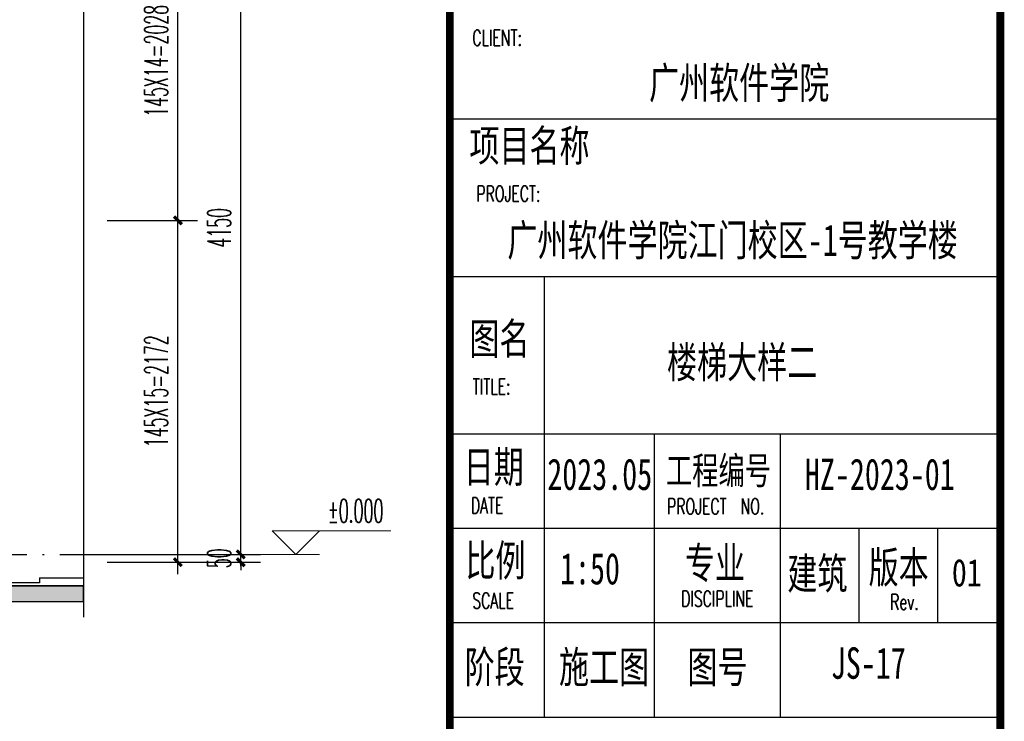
# Model space of a CAD drawing. Extents: x 1779708 to 7299578, y -1121471 to 88434.
# Tile 665 of 1056: x 6083460 to 6089719, y -968877 to -964418. Entities that reach past the tile are written whole.
import ezdxf

# ---------------------------------------------------------------- set-up
doc = ezdxf.new("R2010")
doc.units = 0
doc.header["$LTSCALE"] = 1000
doc.header["$MEASUREMENT"] = 0
doc.linetypes.add('DOTE', pattern=[2.42, 2, -0.2, 0.02, -0.2])
doc.layers.get('0').update_dxf_attribs({"linetype": 'CONTINUOUS'})
doc.layers.get('Defpoints').update_dxf_attribs({"linetype": 'CONTINUOUS'})
doc.layers.add('DIM_ELEV', color=3, linetype='CONTINUOUS', lineweight=13)
for name, color, linetype in [('DIM_SYMB', 3, 'CONTINUOUS'), ('DOTE', 1, 'DOTE'), ('PUB_DIM', 3, 'CONTINUOUS'), ('PUB_TEXT', 7, 'CONTINUOUS'), ('PUB_TITLE', 4, 'CONTINUOUS'), ('WALL', 255, 'CONTINUOUS'), ('可见线', 6, 'CONTINUOUS'), ('填充细线', 8, 'CONTINUOUS'), ('粉刷线', 213, 'CONTINUOUS'), ('通-图框－文字', 4, 'CONTINUOUS')]:
    doc.layers.add(name, color=color, linetype=linetype)
doc.styles.add('-宋体', font='simhei.ttf', dxfattribs={"width": 0.7})
doc.styles.add('_TCH_DIM', font='SIMPLEX.shx', dxfattribs={"width": 0.7, "bigfont": 'GBCBIG.shx'})
doc.styles.add('_TCH_DIM_T3', font='SIMPLEX.shx', dxfattribs={"width": 0.494118, "bigfont": 'GBCBIG.shx'})
doc.styles.add('dim_font', font='SIMPLEX.shx', dxfattribs={"width": 0.8})
doc.styles.add('仿宋', font='txt', dxfattribs={"width": 0.7})
doc.dimstyles.new('_TCH_ARCH&&50', dxfattribs={"dimtxt": 148.75, "dimasz": 50, "dimexe": 125, "dimexo": 150, "dimgap": 63.125, "dimtad": 1, "dimdec": 0, "dimzin": 0, "dimdsep": 46, "dimtxsty": '_TCH_DIM_T3', "dimblk": 'ARCHTICK', "dimcen": 0.09, "dimdle": 75, "dimclrt": 7, "dimazin": 2, "dimtfac": 1, "dimtdec": 0, "dimtix": 1, "dimtmove": 2, "dimatfit": 3, "dimfxl": 250, "dimtolj": 1, "dimtzin": 0, "dimarcsym": 0})

# ---------------------------------------------------------------- blocks, each defined once
blk = doc.blocks.new('A$C3D8761CE')
at = {"layer": 'PUB_TITLE'}
for p, q in [((83100, 17600), (76100, 17600)), ((83100, 17600), (76100, 17600)), ((83100, 17600), (76100, 17600)), ((76100, 15600), (83100, 15600)), ((76100, 13600), (83100, 13600)), ((76100, 13600), (83100, 13600)), ((76100, 13600), (83100, 13600)), ((76100, 13600), (83100, 13600)), ((76100, 12400), (83100, 12400)), ((76100, 11200), (83100, 11200))]:
    blk.add_line(p, q, dxfattribs=at)
at = {"layer": 'PUB_TITLE', "const_width": 100}
blk.add_lwpolyline([(2500, 1000), (83100, 1000), (83100, 58400), (2500, 58400)], close=True, dxfattribs=at)
blk.add_lwpolyline([(76100, 58400), (76100, 1000)], dxfattribs=at)
at = {"layer": 'PUB_TITLE'}
for points in [[(77300, 15600), (77300, 10000)], [(76100, 13600), (83100, 13600)], [(78700, 13600), (78700, 10000)], [(80300, 13600), (80300, 10000)], [(81300, 12400), (81300, 11200)], [(82300, 12400), (82300, 11200)], [(76100, 10000), (83100, 10000)]]:
    blk.add_lwpolyline(points, dxfattribs=at)
at = {"layer": '通-图框－文字', "color": 4, "style": 'dim_font', "width": 0.65}
for s, p in [('CLIENT:', (76387, 18533)), ('PROJECT:', (76438, 16552)), ('TITLE:', (76392, 14101)), ('DATE', (76368, 12589)), ('PROJECT  NO.', (78862, 12577)), ('SCALE', (76387, 11380)), ('DISCIPLINE', (79042, 11404)), ('Rev.', (81699, 11363))]:
    blk.add_text(s, height=200, dxfattribs=at).set_placement(p)
at = {"layer": '通-图框－文字'}
for s, height, style, width, p in [('广州软件学院', 400, '仿宋', 0.7, (78633, 17861)), ('项目名称', 400, '仿宋', 0.7, (76349, 17063)), ('广州软件学院江门校区-1号教学楼', 400, '仿宋', 0.7, (76831, 15861)), ('图名', 400, '仿宋', 0.7, (76348, 14609)), ('日期', 400, '仿宋', 0.7, (76276, 12980)), ('2023.05', 400, '仿宋', 0.7, (77339, 12886)), ('工程编号', 350, '仿宋', 0.7, (78847, 12958)), ('HZ-2023-01', 400, '仿宋', 0.7, (80615, 12886)), ('比例', 400, '仿宋', 0.7, (76298, 11790)), ('专业', 400, '仿宋', 0.7, (79089, 11759)), ('版本', 400, '仿宋', 0.7, (81425, 11703)), ('建筑', 400, '仿宋', 0.7, (80391, 11624)), ('01', 350, '-宋体', 0.8, (82483, 11660)), ('阶段', 400, '仿宋', 0.7, (76288, 10436)), ('施工图', 400, '仿宋', 0.7, (77488, 10436)), ('图号', 400, '仿宋', 0.7, (79121, 10436))]:
    blk.add_text(s, height=height, dxfattribs=dict(at, style=style, width=width)).set_placement(p)
blk = doc.blocks.new('_ArchTick')
at = {"color": 0, "linetype": 'ByBlock', "const_width": 0.4}
blk.add_lwpolyline([(-0.5, -0.5), (0.5, 0.5)], dxfattribs=at)
blk = doc.blocks.new('*D2477')
at = {"layer": 'Defpoints', "color": 0, "transparency": 16777216}
for p in [(6083865.3, -963666.3), (6084465.3, -963666.3), (6083865.3, -965693.9)]:
    blk.add_point(p, dxfattribs=at)
at = {"layer": 'PUB_DIM', "color": 0, "lineweight": -2, "transparency": 16777216}
for p, q in [((6084465.3, -965768.9), (6084465.3, -963591.3)), ((6084015.3, -963666.3), (6084590.3, -963666.3)), ((6084015.3, -965693.9), (6084590.3, -965693.9))]:
    blk.add_line(p, q, dxfattribs=at)
at = {"layer": 'PUB_DIM', "color": 0, "lineweight": -2, "transparency": 16777216, "xscale": 50, "yscale": 50, "zscale": 50}
for p, rotation in [((6084465.3, -963666.3), 90), ((6084465.3, -965693.9), 270)]:
    blk.add_blockref('_ArchTick', p, dxfattribs=dict(at, rotation=rotation))
at = {"layer": 'PUB_DIM', "color": 7, "transparency": 16777216, "insert": (6084327.8, -964680.1), "char_height": 148.75, "attachment_point": 5, "rotation": 90, "style": '_TCH_DIM_T3'}
blk.add_mtext('\\A1;145X14=2028', dxfattribs=at)
blk = doc.blocks.new('*D2478')
at = {"layer": 'Defpoints', "color": 0, "transparency": 16777216}
for p in [(6083865.3, -965693.9), (6084465.3, -965693.9), (6083865.3, -967866.3)]:
    blk.add_point(p, dxfattribs=at)
at = {"layer": 'PUB_DIM', "color": 0, "lineweight": -2, "transparency": 16777216}
for p, q in [((6084465.3, -967941.3), (6084465.3, -965618.9)), ((6084015.3, -965693.9), (6084590.3, -965693.9)), ((6084015.3, -967866.3), (6084590.3, -967866.3))]:
    blk.add_line(p, q, dxfattribs=at)
at = {"layer": 'PUB_DIM', "color": 0, "lineweight": -2, "transparency": 16777216, "xscale": 50, "yscale": 50, "zscale": 50}
for p, rotation in [((6084465.3, -965693.9), 90), ((6084465.3, -967866.3), 270)]:
    blk.add_blockref('_ArchTick', p, dxfattribs=dict(at, rotation=rotation))
at = {"layer": 'PUB_DIM', "color": 7, "transparency": 16777216, "insert": (6084327.8, -966780.1), "char_height": 148.75, "attachment_point": 5, "rotation": 90, "style": '_TCH_DIM_T3'}
blk.add_mtext('\\A1;145X15=2172', dxfattribs=at)
blk = doc.blocks.new('*D2479')
at = {"layer": 'Defpoints', "color": 0, "transparency": 16777216}
for p in [(6084015.3, -967816.3), (6084015.3, -967866.3), (6084865.3, -967816.3)]:
    blk.add_point(p, dxfattribs=at)
at = {"layer": 'PUB_DIM', "color": 0, "lineweight": -2, "transparency": 16777216}
for p, q in [((6084865.3, -967816.3), (6084865.3, -967766.3)), ((6084165.3, -967816.3), (6084990.3, -967816.3)), ((6084165.3, -967866.3), (6084990.3, -967866.3)), ((6084865.3, -967866.3), (6084865.3, -967816.3)), ((6084865.3, -967866.3), (6084865.3, -967916.3))]:
    blk.add_line(p, q, dxfattribs=at)
at = {"layer": 'PUB_DIM', "color": 0, "lineweight": -2, "transparency": 16777216, "xscale": 50, "yscale": 50, "zscale": 50}
for p, rotation in [((6084865.3, -967816.3), 270), ((6084865.3, -967866.3), 90)]:
    blk.add_blockref('_ArchTick', p, dxfattribs=dict(at, rotation=rotation))
at = {"layer": 'PUB_DIM', "color": 7, "transparency": 16777216, "insert": (6084727.8, -967841.3), "char_height": 148.75, "attachment_point": 5, "rotation": 90, "style": '_TCH_DIM_T3'}
blk.add_mtext('\\A1;50', dxfattribs=at)
blk = doc.blocks.new('*D2480')
at = {"layer": 'Defpoints', "color": 0, "transparency": 16777216}
for p in [(6084015.3, -963666.3), (6084865.3, -963666.3), (6084015.3, -967816.3)]:
    blk.add_point(p, dxfattribs=at)
at = {"layer": 'PUB_DIM', "color": 0, "lineweight": -2, "transparency": 16777216}
for p, q in [((6084865.3, -967891.3), (6084865.3, -963591.3)), ((6084165.3, -963666.3), (6084990.3, -963666.3)), ((6084165.3, -967816.3), (6084990.3, -967816.3))]:
    blk.add_line(p, q, dxfattribs=at)
at = {"layer": 'PUB_DIM', "color": 0, "lineweight": -2, "transparency": 16777216, "xscale": 50, "yscale": 50, "zscale": 50}
for p, rotation in [((6084865.3, -963666.3), 90), ((6084865.3, -967816.3), 270)]:
    blk.add_blockref('_ArchTick', p, dxfattribs=dict(at, rotation=rotation))
at = {"layer": 'PUB_DIM', "color": 7, "transparency": 16777216, "insert": (6084727.8, -965741.3), "char_height": 148.75, "attachment_point": 5, "rotation": 90, "style": '_TCH_DIM_T3'}
blk.add_mtext('\\A1;4150', dxfattribs=at)

msp = doc.modelspace()

# ---------------------------------------------------------------- hatches: boundary and pattern name
at = {"layer": '填充细线'}
h = msp.add_hatch(dxfattribs=at)
h.set_pattern_fill('混凝土', color=256, scale=20, style=0)
h.set_pattern_definition([(50, (755030.07, 172694.52), (143.4520365, -12.550427), [15, -165]), (355, (755030.07, 172694.52), (-27.7502667, 150.4384267), [12, -132]), (100.4514, (755042.03, 172693.48), (115.7018763, 137.8879084), [12.748038, -140.2284224]), (46.1842, (755030.07, 172734.52), (213.44821, -33.103803), [22.5, -247.5]), (96.6356, (755047.86, 172731.77), (186.932541, 194.823574), [19.122058, -210.3426]), (351.1842, (755030.07, 172734.52), (186.932389, 194.82372), [18, -198]), (21, (755050.07, 172724.52), (119.3814104, -80.5237781), [15, -165]), (326, (755050.07, 172724.52), (48.6630664, 145.030009), [12, -132]), (71.4514, (755060.02, 172717.81), (168.0445257, 64.5060993), [12.748038, -140.2284224]), (37.5, (755030.07, 172694.524), (2.43197106, 66.57877077), [0, -130.4, 0, -134, 0, -132.5]), (7.5, (755030.07, 172694.524), (52.6139075, 78.8823424), [0, -76.4, 0, -127.4, 0, -50.5]), (327.5, (754985.47, 172694.524), (106.76448723, -4.51097435), [0, -50, 0, -156, 0, -207]), (317.5, (754965.47, 172694.52), (116.6372339, 20.0209965), [0, -65, 0, -103.6, 0, -147])])
h.paths.add_polyline_path([(6083865.3, -968016.3), (6076335.3, -968016.3), (6076335.3, -968116.3), (6083865.3, -968116.3)])

# ---------------------------------------------------------------- linework, layer by layer
at = {"layer": 'DIM_ELEV'}
for p, q in [((6085215.3, -967816.3), (6085065.3, -967666.3)), ((6085065.3, -967666.3), (6085819, -967666.3)), ((6085215.3, -967816.3), (6085365.3, -967666.3)), ((6084865.3, -967816.3), (6085365.3, -967816.3))]:
    msp.add_line(p, q, dxfattribs=at)
at = {"layer": 'DIM_SYMB'}
msp.add_lwpolyline([(6083865.3, -951666.3), (6083865.3, -959885), (6083970.3, -959923.3), (6083760.3, -959960.3), (6083865.3, -959997.5), (6083865.3, -968216.3)], dxfattribs=at)
at = {"layer": 'DOTE', "ltscale": 0.5}
msp.add_lwpolyline([(6074035.3, -967816.3), (6084965.3, -967816.3)], dxfattribs=at)
at = {"layer": 'WALL'}
for points in [[(6076335.3, -968016.3), (6083865.3, -968016.3)], [(6076335.3, -968116.3), (6083865.3, -968116.3)]]:
    msp.add_lwpolyline(points, dxfattribs=at)
at = {"layer": '填充细线'}
msp.add_lwpolyline([(6083865.3, -968016.3), (6076335.3, -968016.3), (6076335.3, -968116.3), (6083865.3, -968116.3)], close=True, dxfattribs=at)
at = {"layer": '粉刷线'}
for points in [[(6083585.3, -967966.3), (6083585.3, -967996.3), (6083285.3, -967996.3), (6083285.3, -967966.3)], [(6083585.3, -967966.3), (6083865.3, -967966.3)]]:
    msp.add_lwpolyline(points, dxfattribs=at)

# ---------------------------------------------------------------- block references
at = {"layer": '可见线', "xscale": 0.5, "yscale": 0.5, "zscale": 0.5}
msp.add_blockref('A$C3D8761CE', (6048144.5, -973850.2), dxfattribs=at)

# ---------------------------------------------------------------- texts
at = {"layer": 'PUB_TEXT', "color": 7, "style": '_TCH_DIM', "width": 0.494118}
msp.add_text('%%P0.000', height=148.75, dxfattribs=at).set_placement((6085419, -967613.8))
at = {"layer": '通-图框－文字', "style": '仿宋', "width": 0.7}
for s, p in [('楼梯大样二', (6087575.2, -966695.2)), ('1:50', (6086895, -968007.1)), ('JS-17', (6088616.9, -968607.1))]:
    msp.add_text(s, height=200, dxfattribs=at).set_placement(p)

# ---------------------------------------------------------------- dimensions: what is measured, and where the dimension line sits
at = {"layer": 'PUB_DIM'}
for p1, p2, text, picture, middle in [((6083865.3, -965693.9), (6083865.3, -963666.3), '145X14=2028', '*D2477', (6084327.8, -964680.1)), ((6083865.3, -967866.3), (6083865.3, -965693.9), '145X15=2172', '*D2478', (6084327.8, -966780.1))]:
    dim = msp.add_aligned_dim(p1=p1, p2=p2, distance=-600, text=text, dimstyle='_TCH_ARCH&&50', dxfattribs=at)
    dim.commit()
    dim.dimension.update_dxf_attribs({"geometry": picture, "text_midpoint": middle})
for p1, p2, picture, middle in [((6084015.3, -967816.3), (6084015.3, -963666.3), '*D2480', (6084727.8, -965741.3)), ((6084015.3, -967866.3), (6084015.3, -967816.3), '*D2479', (6084727.8, -967841.3))]:
    dim = msp.add_aligned_dim(p1=p1, p2=p2, distance=-850, dimstyle='_TCH_ARCH&&50', dxfattribs=at)
    dim.commit()
    dim.dimension.update_dxf_attribs({"geometry": picture, "text_midpoint": middle})

doc.saveas('drawing.dxf')
